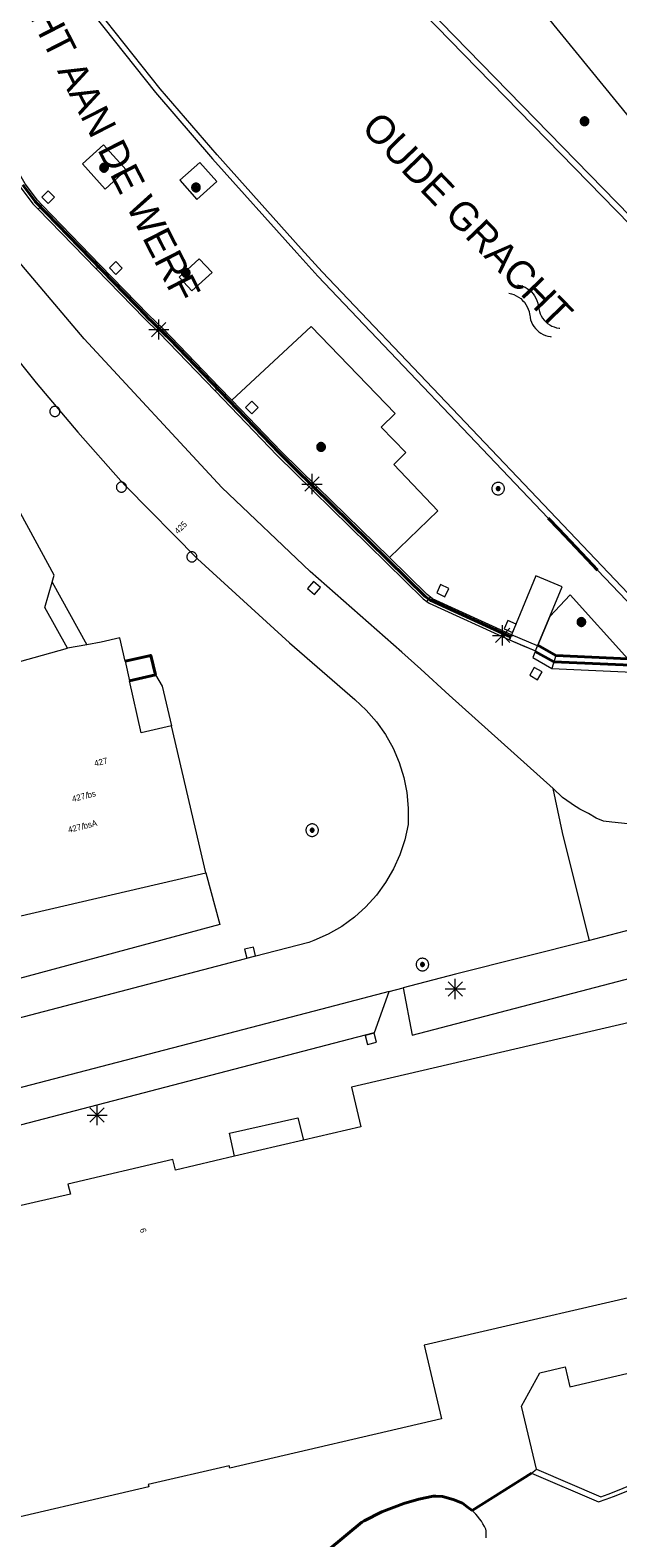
# Model space of a CAD drawing. Header units: metres. Extents: x 135779 to 137489, y 452643 to 455118.
# Tile 457 of 489: x 136879 to 136908, y 454827 to 454902. Entities that reach past the tile are written whole.
import ezdxf
from ezdxf.enums import TextEntityAlignment as Align

# ---------------------------------------------------------------- set-up
doc = ezdxf.new("R2010")
doc.units = ezdxf.units.M
doc.linetypes.add('DGN_Style_4', pattern=[89.853097, 44.898487, -22.449243, 0.056123, -22.449243])
for name, color, linetype, lineweight in [('KTop_BTD_Groenvoorziening', 62, 'Continuous', 13), ('KTop_BTD_Groenvoorziening_heesters', 62, 'Continuous', 13), ('KTop_GBI_Toegangstrap', 40, 'Continuous', 40), ('KTop_NAR_Huisnummer (t)', 7, 'Continuous', 13), ('KTop_NAR_Huisnummer tijdelijk (t)', 7, 'Continuous', 13), ('KTop_ORL_Water (t)', 7, 'Continuous', 13), ('KTop_ORL_Weg_Straatnaam (t)', 7, 'Continuous', 13), ('KTop_PAL_Afsluitpaal', 222, 'Continuous', 13), ('KTop_PAL_Lichtmast', 40, 'Continuous', 13), ('KTop_PND_Grondvlaksituatie van BAG-pand [tachy]', 1, 'Continuous', 13), ('KTop_PND_Pandscheiding', 40, 'Continuous', 13), ('KTop_PUT_Inspectie- of rioolput', 15, 'Continuous', 13), ('KTop_PUT_Kolk', 15, 'Continuous', 13), ('KTop_SHD_Hek (l)', 15, 'DGN_Style_4', 40), ('KTop_SHD_Kademuur', 16, 'Continuous', 13), ('KTop_SHD_Muur', 15, 'Continuous', 13), ('KTop_SHD_Muur (l)', 15, 'Continuous', 40), ('KTop_SYM_Water', 150, 'Continuous', 0), ('KTop_VGO_Boom', 92, 'Continuous', 13), ('KTop_WGD_Rijbaan_Lokale weg', 251, 'Continuous', 13), ('KTop_WGD_Rijbaan_Lokale weg_verkeersdrempel', 40, 'Continuous', 13), ('KTop_WGD_Voetpad', 251, 'Continuous', 13), ('KTop_WGD_Voetpad op trap', 251, 'Continuous', 13)]:
    doc.layers.add(name, color=color, linetype=linetype, lineweight=lineweight)
doc.styles.add('Style-ROVU', font='ROVU.shx')
doc.styles.add('Style-ROVUCURSIEF', font='ROVUCURSIEF.shx')

# ---------------------------------------------------------------- blocks, each defined once
blk = doc.blocks.new('PAL_Lichtmast')
at = {"layer": 'KTop_PAL_Lichtmast'}
for p, q in [((-0.354, -0.354), (0.354, 0.354)), ((0.354, -0.354), (-0.354, 0.354)), ((0, -0.5), (0, 0.5)), ((-0.5, 0), (0.5, 0))]:
    blk.add_line(p, q, dxfattribs=at)
blk = doc.blocks.new('PAL_Afsluitpaal')
at = {"layer": 'KTop_PAL_Afsluitpaal', "flags": 128}
blk.add_lwpolyline([(0.25, 0), (0.249, 0.026), (0.245, 0.052), (0.238, 0.077), (0.228, 0.102), (0.217, 0.125), (0.202, 0.147), (0.186, 0.167), (0.167, 0.186), (0.147, 0.202), (0.125, 0.217), (0.102, 0.228), (0.077, 0.238), (0.052, 0.245), (0.026, 0.249), (0, 0.25), (-0.026, 0.249), (-0.052, 0.245), (-0.077, 0.238), (-0.102, 0.228), (-0.125, 0.217), (-0.147, 0.202), (-0.167, 0.186), (-0.186, 0.167), (-0.202, 0.147), (-0.217, 0.125), (-0.228, 0.102), (-0.238, 0.077), (-0.245, 0.052), (-0.249, 0.026), (-0.25, 0), (-0.249, -0.026), (-0.245, -0.052), (-0.238, -0.077), (-0.228, -0.102), (-0.217, -0.125), (-0.202, -0.147), (-0.186, -0.167), (-0.167, -0.186), (-0.147, -0.202), (-0.125, -0.217), (-0.102, -0.228), (-0.077, -0.238), (-0.052, -0.245), (-0.026, -0.249), (0, -0.25), (0.026, -0.249), (0.052, -0.245), (0.077, -0.238), (0.102, -0.228), (0.125, -0.217), (0.147, -0.202), (0.167, -0.186), (0.186, -0.167), (0.202, -0.147), (0.217, -0.125), (0.228, -0.102), (0.238, -0.077), (0.245, -0.052), (0.249, -0.026), (0.25, 0)], dxfattribs=at)
blk = doc.blocks.new('PUT_Kolk')
at = {"layer": 'KTop_PUT_Kolk', "flags": 128}
blk.add_lwpolyline([(0.225, -0.225), (0.225, 0.225), (-0.225, 0.225), (-0.225, -0.225), (0.225, -0.225)], dxfattribs=at)
blk = doc.blocks.new('PUT_Inspectie-_of_rioolput')
at = {"layer": 'KTop_PUT_Inspectie- of rioolput', "flags": 128}
for points in [[(0.31, 0), (0.308, 0.032), (0.303, 0.064), (0.294, 0.095), (0.283, 0.126), (0.268, 0.155), (0.25, 0.182), (0.23, 0.207), (0.207, 0.23), (0.182, 0.25), (0.154, 0.268), (0.126, 0.283), (0.095, 0.294), (0.064, 0.303), (0.032, 0.308), (0, 0.309), (-0.032, 0.308), (-0.064, 0.303), (-0.096, 0.294), (-0.126, 0.283), (-0.155, 0.268), (-0.182, 0.25), (-0.207, 0.23), (-0.23, 0.207), (-0.25, 0.182), (-0.268, 0.154), (-0.283, 0.126), (-0.294, 0.095), (-0.303, 0.064), (-0.308, 0.032), (-0.309, 0), (-0.308, -0.032), (-0.303, -0.064), (-0.294, -0.096), (-0.283, -0.126), (-0.268, -0.155), (-0.25, -0.182), (-0.23, -0.207), (-0.207, -0.23), (-0.182, -0.25), (-0.155, -0.268), (-0.126, -0.283), (-0.096, -0.294), (-0.064, -0.303), (-0.032, -0.308), (0, -0.309), (0.032, -0.308), (0.064, -0.303), (0.095, -0.294), (0.126, -0.283), (0.155, -0.268), (0.182, -0.25), (0.207, -0.23), (0.23, -0.207), (0.25, -0.182), (0.268, -0.155), (0.283, -0.126), (0.294, -0.096), (0.303, -0.064), (0.308, -0.032), (0.31, 0)], [(0.095, 0), (0.094, 0.009), (0.092, 0.019), (0.09, 0.029), (0.086, 0.038), (0.082, 0.047), (0.076, 0.055), (0.07, 0.063), (0.063, 0.07), (0.055, 0.076), (0.047, 0.082), (0.038, 0.086), (0.029, 0.09), (0.019, 0.092), (0.009, 0.094), (0, 0.094), (-0.01, 0.094), (-0.02, 0.092), (-0.029, 0.09), (-0.039, 0.086), (-0.048, 0.082), (-0.056, 0.076), (-0.064, 0.07), (-0.071, 0.063), (-0.077, 0.055), (-0.082, 0.047), (-0.087, 0.038), (-0.09, 0.029), (-0.093, 0.019), (-0.094, 0.009), (-0.095, 0), (-0.094, -0.01), (-0.093, -0.02), (-0.09, -0.029), (-0.087, -0.039), (-0.082, -0.048), (-0.077, -0.056), (-0.071, -0.064), (-0.064, -0.071), (-0.056, -0.077), (-0.047, -0.082), (-0.039, -0.087), (-0.029, -0.09), (-0.02, -0.093), (-0.01, -0.094), (0, -0.095), (0.009, -0.094), (0.019, -0.093), (0.029, -0.09), (0.038, -0.087), (0.047, -0.082), (0.055, -0.077), (0.063, -0.071), (0.07, -0.064), (0.076, -0.056), (0.082, -0.047), (0.086, -0.039), (0.09, -0.029), (0.092, -0.02), (0.094, -0.01), (0.095, 0)], [(0.035, 0), (0.034, 0.003), (0.034, 0.007), (0.033, 0.01), (0.031, 0.014), (0.03, 0.017), (0.028, 0.02), (0.026, 0.023), (0.023, 0.026), (0.02, 0.028), (0.017, 0.03), (0.014, 0.031), (0.01, 0.033), (0.007, 0.034), (0.003, 0.034), (0, 0.034), (-0.004, 0.034), (-0.007, 0.034), (-0.011, 0.033), (-0.014, 0.031), (-0.018, 0.03), (-0.021, 0.028), (-0.023, 0.026), (-0.026, 0.023), (-0.028, 0.02), (-0.03, 0.017), (-0.032, 0.014), (-0.033, 0.01), (-0.034, 0.007), (-0.035, 0.003), (-0.035, 0), (-0.035, -0.004), (-0.034, -0.007), (-0.033, -0.011), (-0.032, -0.014), (-0.03, -0.018), (-0.028, -0.021), (-0.026, -0.023), (-0.023, -0.026), (-0.021, -0.028), (-0.017, -0.03), (-0.014, -0.032), (-0.011, -0.033), (-0.007, -0.034), (-0.004, -0.035), (0, -0.035), (0.003, -0.035), (0.007, -0.034), (0.01, -0.033), (0.014, -0.032), (0.017, -0.03), (0.02, -0.028), (0.023, -0.026), (0.026, -0.023), (0.028, -0.021), (0.03, -0.017), (0.031, -0.014), (0.033, -0.011), (0.034, -0.007), (0.034, -0.004), (0.035, 0)], [(0.01, 0.02), (0.007, 0.02), (0.005, 0.021), (0.003, 0.022), (0.001, 0.022), (-0.001, 0.022), (-0.004, 0.022), (-0.006, 0.021), (-0.008, 0.02), (-0.01, 0.019), (-0.012, 0.018), (-0.014, 0.017), (-0.016, 0.015), (-0.017, 0.013), (-0.019, 0.012), (-0.02, 0.009), (-0.021, 0.007), (-0.022, 0.005), (-0.022, 0.003), (-0.022, 0.001), (-0.022, -0.001), (-0.022, -0.004), (-0.022, -0.006), (-0.021, -0.008), (-0.02, -0.01), (-0.019, -0.012), (-0.017, -0.014), (-0.016, -0.016), (-0.014, -0.017), (-0.012, -0.019), (-0.01, -0.02), (-0.008, -0.021), (-0.006, -0.022), (-0.003, -0.022), (-0.001, -0.022), (0.001, -0.022), (0.003, -0.022), (0.005, -0.022), (0.008, -0.021), (0.01, -0.02), (0.012, -0.019), (0.014, -0.017), (0.015, -0.016), (0.017, -0.014), (0.018, -0.012), (0.02, -0.01), (0.02, -0.008), (0.021, -0.006), (0.022, -0.003), (0.022, -0.001), (0.022, 0.001), (0.022, 0.003), (0.021, 0.005), (0.02, 0.008), (0.019, 0.01), (0.018, 0.012), (0.017, 0.014), (0.015, 0.015), (0.013, 0.017), (0.012, 0.018), (0.01, 0.02)]]:
    blk.add_lwpolyline(points, dxfattribs=at)
blk = doc.blocks.new('VGO_Boom')
at = {"layer": 'KTop_VGO_Boom', "flags": 128}
for points in [[(0.215, 0), (0.214, 0.022), (0.21, 0.045), (0.204, 0.066), (0.196, 0.087), (0.186, 0.108), (0.174, 0.126), (0.16, 0.144), (0.144, 0.16), (0.126, 0.174), (0.107, 0.186), (0.087, 0.196), (0.066, 0.204), (0.045, 0.21), (0.022, 0.214), (-0.001, 0.215), (-0.023, 0.214), (-0.045, 0.21), (-0.067, 0.204), (-0.088, 0.196), (-0.108, 0.186), (-0.127, 0.174), (-0.144, 0.16), (-0.16, 0.144), (-0.174, 0.126), (-0.187, 0.107), (-0.197, 0.087), (-0.205, 0.066), (-0.211, 0.045), (-0.214, 0.022), (-0.215, -0.001), (-0.214, -0.023), (-0.211, -0.045), (-0.205, -0.067), (-0.197, -0.088), (-0.187, -0.108), (-0.174, -0.127), (-0.16, -0.144), (-0.144, -0.16), (-0.127, -0.174), (-0.108, -0.187), (-0.088, -0.197), (-0.067, -0.205), (-0.045, -0.211), (-0.023, -0.214), (0, -0.215), (0.022, -0.214), (0.045, -0.211), (0.066, -0.205), (0.087, -0.197), (0.108, -0.187), (0.126, -0.174), (0.144, -0.16), (0.16, -0.144), (0.174, -0.127), (0.186, -0.108), (0.196, -0.088), (0.204, -0.067), (0.21, -0.045), (0.214, -0.023), (0.215, -0.001)], [(0.155, 0), (0.154, 0.016), (0.152, 0.032), (0.147, 0.048), (0.142, 0.063), (0.134, 0.078), (0.125, 0.091), (0.115, 0.104), (0.104, 0.115), (0.091, 0.125), (0.077, 0.134), (0.063, 0.142), (0.048, 0.147), (0.032, 0.152), (0.016, 0.154), (-0.001, 0.155), (-0.017, 0.154), (-0.033, 0.152), (-0.048, 0.147), (-0.064, 0.142), (-0.078, 0.134), (-0.092, 0.125), (-0.104, 0.115), (-0.116, 0.104), (-0.126, 0.091), (-0.135, 0.077), (-0.142, 0.063), (-0.148, 0.048), (-0.152, 0.032), (-0.155, 0.016), (-0.155, -0.001), (-0.155, -0.017), (-0.152, -0.033), (-0.148, -0.048), (-0.142, -0.064), (-0.135, -0.078), (-0.126, -0.092), (-0.116, -0.104), (-0.104, -0.116), (-0.092, -0.126), (-0.078, -0.135), (-0.064, -0.142), (-0.048, -0.148), (-0.033, -0.152), (-0.017, -0.155), (0, -0.155), (0.016, -0.155), (0.032, -0.152), (0.048, -0.148), (0.063, -0.142), (0.078, -0.135), (0.091, -0.126), (0.104, -0.116), (0.115, -0.104), (0.125, -0.092), (0.134, -0.078), (0.142, -0.064), (0.147, -0.048), (0.152, -0.033), (0.154, -0.017), (0.155, -0.001)], [(0.095, 0), (0.094, 0.01), (0.093, 0.02), (0.09, 0.029), (0.087, 0.039), (0.082, 0.048), (0.077, 0.056), (0.071, 0.064), (0.064, 0.071), (0.056, 0.077), (0.047, 0.082), (0.039, 0.087), (0.029, 0.09), (0.02, 0.093), (0.01, 0.094), (-0.001, 0.095), (-0.01, 0.094), (-0.02, 0.093), (-0.03, 0.09), (-0.039, 0.087), (-0.048, 0.082), (-0.056, 0.077), (-0.064, 0.071), (-0.071, 0.064), (-0.077, 0.056), (-0.083, 0.047), (-0.087, 0.039), (-0.091, 0.029), (-0.093, 0.02), (-0.095, 0.01), (-0.095, -0.001), (-0.095, -0.01), (-0.093, -0.02), (-0.091, -0.03), (-0.087, -0.039), (-0.083, -0.048), (-0.077, -0.056), (-0.071, -0.064), (-0.064, -0.071), (-0.056, -0.077), (-0.048, -0.083), (-0.039, -0.087), (-0.03, -0.091), (-0.02, -0.093), (-0.01, -0.095), (0, -0.095), (0.01, -0.095), (0.02, -0.093), (0.029, -0.091), (0.039, -0.087), (0.048, -0.083), (0.056, -0.077), (0.064, -0.071), (0.071, -0.064), (0.077, -0.056), (0.082, -0.048), (0.087, -0.039), (0.09, -0.03), (0.093, -0.02), (0.094, -0.01), (0.095, -0.001)], [(0.035, 0), (0.035, 0.004), (0.034, 0.007), (0.033, 0.011), (0.032, 0.014), (0.03, 0.018), (0.028, 0.021), (0.026, 0.023), (0.023, 0.026), (0.021, 0.028), (0.017, 0.03), (0.014, 0.032), (0.011, 0.033), (0.007, 0.034), (0.004, 0.035), (-0.001, 0.035), (-0.004, 0.035), (-0.008, 0.034), (-0.011, 0.033), (-0.015, 0.032), (-0.018, 0.03), (-0.021, 0.028), (-0.024, 0.026), (-0.027, 0.023), (-0.029, 0.021), (-0.031, 0.017), (-0.032, 0.014), (-0.034, 0.011), (-0.035, 0.007), (-0.035, 0.004), (-0.035, -0.001), (-0.035, -0.004), (-0.035, -0.008), (-0.034, -0.011), (-0.032, -0.015), (-0.031, -0.018), (-0.029, -0.021), (-0.027, -0.024), (-0.024, -0.027), (-0.021, -0.029), (-0.018, -0.031), (-0.015, -0.032), (-0.011, -0.034), (-0.008, -0.035), (-0.004, -0.035), (0, -0.035), (0.004, -0.035), (0.007, -0.035), (0.011, -0.034), (0.014, -0.032), (0.018, -0.031), (0.021, -0.029), (0.023, -0.027), (0.026, -0.024), (0.028, -0.021), (0.03, -0.018), (0.032, -0.015), (0.033, -0.011), (0.034, -0.008), (0.035, -0.004), (0.035, 0)]]:
    blk.add_lwpolyline(points, dxfattribs=at)
blk = doc.blocks.new('SYM_Water')
at = {"layer": 'KTop_SYM_Water', "flags": 128}
for points in [[(-1.501, 0.284), (-1.393, 0.357), (-1.279, 0.418), (-1.159, 0.467), (-1.034, 0.504), (-0.906, 0.527), (-0.777, 0.536), (-0.647, 0.533), (-0.519, 0.515), (-0.393, 0.484), (-0.271, 0.441), (-0.154, 0.384), (-0.044, 0.316), (-0.013, 0.294)], [(-0.013, 0.294), (0.086, 0.222), (0.193, 0.16), (0.305, 0.11), (0.422, 0.071), (0.542, 0.046), (0.664, 0.033), (0.787, 0.033), (0.909, 0.045), (1.03, 0.071), (1.147, 0.109), (1.259, 0.158), (1.365, 0.22), (1.465, 0.292), (1.494, 0.316)], [(-1.494, -0.316), (-1.387, -0.244), (-1.272, -0.182), (-1.152, -0.133), (-1.028, -0.097), (-0.9, -0.074), (-0.77, -0.064), (-0.641, -0.068), (-0.512, -0.085), (-0.386, -0.116), (-0.264, -0.16), (-0.148, -0.216), (-0.037, -0.284), (-0.006, -0.306)], [(-0.006, -0.306), (0.093, -0.378), (0.199, -0.44), (0.312, -0.49), (0.428, -0.529), (0.548, -0.554), (0.671, -0.567), (0.794, -0.567), (0.916, -0.555), (1.036, -0.53), (1.153, -0.491), (1.266, -0.441), (1.372, -0.38), (1.472, -0.308), (1.501, -0.284)]]:
    blk.add_lwpolyline(points, dxfattribs=at)

msp = doc.modelspace()

# ---------------------------------------------------------------- linework, layer by layer
at = {"layer": 'KTop_BTD_Groenvoorziening', "flags": 128}
msp.add_lwpolyline([(136900.604, 454828.309), (136900.372, 454828.499), (136900.126, 454828.67), (136899.669, 454828.86), (136899.138, 454828.998), (136898.814, 454829.027), (136898.685, 454829.018), (136897.982, 454828.865), (136897.225, 454828.666), (136896.141, 454828.249), (136895.279, 454827.808), (136895.162, 454827.728), (136893.516, 454826.373), (136892.809, 454825.868), (136892.252, 454825.609), (136891.399, 454825.269), (136890.767, 454824.984), (136889.817, 454824.622), (136888.83, 454824.299)], dxfattribs=at)
at = {"layer": 'KTop_BTD_Groenvoorziening_heesters', "flags": 128}
msp.add_lwpolyline([(136903.794, 454830.355), (136903.05, 454833.48), (136903.95, 454835.12), (136905.21, 454835.41), (136905.44, 454834.43), (136909.32, 454835.34), (136927.307, 454844.443)], dxfattribs=at)
at = {"layer": 'KTop_GBI_Toegangstrap', "flags": 128}
for points in [[(136884.954, 454869.638), (136884.723, 454870.597), (136883.459, 454870.312)], [(136883.676, 454869.35), (136884.954, 454869.638)]]:
    msp.add_lwpolyline(points, dxfattribs=at)
at = {"layer": 'KTop_PND_Grondvlaksituatie van BAG-pand [tachy]', "flags": 128}
for points in [[(136902.302, 454904.652), (136908.391, 454897.185)], [(136879.848, 454874.225), (136879.951, 454874.571), (136877.34, 454879.37), (136877.288, 454879.339)], [(136880.602, 454870.951), (136879.475, 454872.974), (136879.848, 454874.225)], [(136883.459, 454870.312), (136883.199, 454871.465), (136882.271, 454871.26), (136881.566, 454871.129)], [(136881.566, 454871.129), (136880.602, 454870.951)], [(136883.459, 454870.312), (136883.676, 454869.35)], [(136885.745, 454867.114), (136884.242, 454866.775), (136883.676, 454869.35)], [(136887.447, 454859.847), (136885.745, 454867.114)], [(136865.943, 454861.527), (136867.45, 454855.216), (136870.554, 454855.935), (136871.96, 454856.26), (136887.447, 454859.847)], [(136908.398, 454852.445), (136894.639, 454849.245), (136895.1, 454847.285), (136892.276, 454846.626)], [(136892.276, 454846.626), (136888.861, 454845.83)], [(136888.861, 454845.83), (136885.938, 454845.148), (136885.804, 454845.671), (136880.615, 454844.447), (136880.746, 454843.949), (136872.334, 454842.02)], [(136910.708, 454842.785), (136911.464, 454839.552), (136898.23, 454836.485), (136899.1, 454832.848), (136888.622, 454830.408), (136888.589, 454830.519), (136884.597, 454829.59), (136884.622, 454829.483), (136875.996, 454827.476)]]:
    msp.add_lwpolyline(points, dxfattribs=at)
at = {"layer": 'KTop_PND_Pandscheiding', "flags": 128}
msp.add_lwpolyline([(136869.812, 454867.943), (136880.602, 454870.951)], dxfattribs=at)
at = {"layer": 'KTop_SHD_Hek (l)', "flags": 128}
for points in [[(136878.388, 454893.874), (136879.018, 454893.036)], [(136879.005, 454893.051), (136884.518, 454887.365)], [(136879.018, 454893.036), (136879.005, 454893.051)], [(136884.514, 454887.369), (136885.24, 454886.673)], [(136884.518, 454887.365), (136884.514, 454887.369)], [(136885.24, 454886.673), (136885.244, 454886.669)], [(136885.244, 454886.669), (136891.08, 454880.603)], [(136891.078, 454880.606), (136891.83, 454879.86)], [(136891.83, 454879.86), (136898.295, 454873.52)], [(136904.892, 454876.843), (136904.375, 454877.387)], [(136904.892, 454876.843), (136906.299, 454875.366)], [(136906.299, 454875.366), (136906.816, 454874.822)], [(136898.295, 454873.52), (136898.279, 454873.534)], [(136898.279, 454873.534), (136898.583, 454873.306)], [(136898.554, 454873.324), (136902.511, 454871.514)], [(136898.583, 454873.306), (136898.554, 454873.324)], [(136918.504, 454870.773), (136916.793, 454869.733), (136904.654, 454870.29), (136903.731, 454870.792)], [(136900.604, 454828.309), (136903.552, 454830.152)], [(136900.604, 454828.309), (136900.372, 454828.499), (136900.126, 454828.67), (136899.669, 454828.86), (136899.138, 454828.998), (136898.814, 454829.027), (136898.685, 454829.018), (136897.982, 454828.865), (136897.225, 454828.666), (136896.141, 454828.249), (136895.279, 454827.808), (136895.162, 454827.728), (136893.516, 454826.373), (136892.809, 454825.868), (136892.252, 454825.609), (136891.399, 454825.269), (136890.767, 454824.984), (136889.817, 454824.622), (136888.83, 454824.299)]]:
    msp.add_lwpolyline(points, dxfattribs=at)
at = {"layer": 'KTop_SHD_Kademuur', "flags": 128}
for points in [[(136911.541, 454870.289), (136893.201, 454889.567), (136892.158, 454890.71), (136888.006, 454895.362), (136885.183, 454898.623), (136881.622, 454903.121), (136878.786, 454907.056), (136876.764, 454910.107), (136871.989, 454918.332), (136869.083, 454923.746), (136867.827, 454926.578), (136866.605, 454929.753), (136866.47, 454930.232), (136865.982, 454933.101), (136865.506, 454937.27), (136864.881, 454949.388), (136864.688, 454955.843), (136864.567, 454963.304), (136864.648, 454969.172), (136864.765, 454971.918), (136865.129, 454977.003), (136865.57, 454981.309), (136867.772, 454997.246)], [(136874.147, 454959.684), (136874.137, 454956.456), (136874.097, 454953.645), (136874.285, 454950.563), (136875.021, 454944.441), (136875.503, 454941.926), (136876.351, 454938.207), (136877.052, 454935.93), (136877.473, 454934.63), (136878.006, 454933.101), (136879.286, 454929.742), (136880.367, 454927.04), (136880.869, 454925.851), (136882.23, 454922.865), (136882.819, 454921.686), (136884.205, 454919.187), (136886.007, 454916.161), (136887.221, 454914.309), (136887.785, 454913.535), (136888.669, 454912.421), (136889.42, 454911.574), (136893.545, 454907.167), (136900.178, 454900.333), (136924.89, 454875.022)], [(136925.154, 454875.182), (136900.393, 454900.543), (136893.763, 454907.374), (136889.642, 454911.777), (136888.899, 454912.614), (136888.024, 454913.717), (136887.468, 454914.481), (136886.263, 454916.319), (136884.465, 454919.338), (136883.085, 454921.826), (136882.501, 454922.995), (136881.144, 454925.972), (136880.645, 454927.155), (136879.566, 454929.852), (136878.288, 454933.204), (136877.758, 454934.726), (136877.339, 454936.021), (136876.674, 454938.182), (136876.642, 454938.285), (136875.797, 454941.988), (136875.318, 454944.489), (136874.584, 454950.59), (136874.397, 454953.66), (136874.447, 454959.675)], [(136868.398, 454924.549), (136868.813, 454923.614), (136871.727, 454918.185), (136876.509, 454909.948), (136878.539, 454906.885), (136881.382, 454902.94), (136884.951, 454898.431), (136887.78, 454895.163), (136891.935, 454890.509), (136892.981, 454889.362), (136904.375, 454877.387), (136904.892, 454876.843), (136906.299, 454875.366), (136906.816, 454874.822), (136911.11, 454870.309)]]:
    msp.add_lwpolyline(points, dxfattribs=at)
at = {"layer": 'KTop_SHD_Muur', "flags": 128}
for points in [[(136879.353, 454892.867), (136879.116, 454893.111), (136878.508, 454893.92), (136876.38, 454897.637), (136875.936, 454898.463), (136871.073, 454907.213)], [(136876.055, 454897.638), (136876.128, 454897.502), (136878.26, 454893.778), (136878.89, 454892.94), (136879.151, 454892.671)], [(136879.151, 454892.671), (136879.353, 454892.867)], [(136879.151, 454892.671), (136882.021, 454889.711)], [(136882.223, 454889.907), (136879.353, 454892.867)], [(136882.021, 454889.711), (136882.223, 454889.907)], [(136882.021, 454889.711), (136884.403, 454887.254), (136885.129, 454886.558), (136887.897, 454883.681)], [(136888.106, 454883.87), (136885.33, 454886.755), (136884.604, 454887.451), (136882.223, 454889.907)], [(136888.106, 454883.87), (136887.897, 454883.681)], [(136887.897, 454883.681), (136890.965, 454880.492), (136892.757, 454878.732)], [(136888.721, 454883.231), (136888.106, 454883.87)], [(136888.721, 454883.231), (136891.167, 454880.688), (136892.955, 454878.933)], [(136892.955, 454878.933), (136892.757, 454878.732)], [(136892.955, 454878.933), (136896.516, 454875.437)], [(136892.757, 454878.732), (136898.183, 454873.406), (136898.377, 454873.26)], [(136898.55, 454873.479), (136898.382, 454873.605), (136896.516, 454875.437)], [(136898.377, 454873.26), (136898.55, 454873.479)], [(136898.377, 454873.26), (136898.487, 454873.178), (136902.452, 454871.365)], [(136902.556, 454871.616), (136898.653, 454873.402), (136898.55, 454873.479)], [(136902.452, 454871.365), (136902.511, 454871.514), (136902.556, 454871.616)], [(136903.847, 454871.072), (136902.556, 454871.616)], [(136902.452, 454871.365), (136903.743, 454870.826)], [(136903.743, 454870.826), (136903.609, 454870.504), (136904.555, 454869.955)], [(136903.743, 454870.826), (136903.746, 454870.832), (136903.847, 454871.072)], [(136903.864, 454871.112), (136903.847, 454871.072)], [(136903.864, 454871.112), (136904.745, 454870.601)], [(136904.745, 454870.601), (136904.555, 454869.955)], [(136904.555, 454869.955), (136916.881, 454869.389), (136918.67, 454870.476)], [(136904.745, 454870.601), (136908.301, 454870.438)], [(136903.794, 454830.355), (136906.969, 454828.993), (136907.339, 454829.125), (136907.707, 454829.264), (136908.072, 454829.41), (136908.434, 454829.564), (136908.792, 454829.725), (136909.147, 454829.894), (136909.499, 454830.069), (136909.847, 454830.252), (136910.193, 454830.443), (136928.93, 454840.598), (136928.54, 454841.522), (136927.307, 454844.443)], [(136903.552, 454830.152), (136906.855, 454828.737), (136907.23, 454828.867), (136907.603, 454829.005), (136907.973, 454829.151), (136908.34, 454829.303), (136908.704, 454829.464), (136909.064, 454829.631), (136909.421, 454829.806), (136909.775, 454829.987), (136910.124, 454830.176), (136910.29, 454830.269), (136929.183, 454840.507), (136928.812, 454841.416), (136932.36, 454843.082)], [(136903.552, 454830.152), (136903.794, 454830.355)]]:
    msp.add_lwpolyline(points, dxfattribs=at)
at = {"layer": 'KTop_SHD_Muur (l)', "flags": 128}
msp.add_lwpolyline([(136908.301, 454870.438), (136904.745, 454870.601), (136903.864, 454871.112)], dxfattribs=at)
at = {"layer": 'KTop_WGD_Rijbaan_Lokale weg', "flags": 128}
for points in [[(136904.612, 454864.018), (136899.482, 454868.64), (136898.075, 454869.922), (136897.133, 454870.759), (136892.607, 454874.742), (136888.233, 454878.91), (136881.427, 454886.254), (136878.157, 454890.111), (136877.178, 454891.273), (136876.262, 454892.485), (136875.411, 454893.744), (136875.262, 454893.979), (136873.686, 454896.698)], [(136877.046, 454886.573), (136879.049, 454884.078), (136881.114, 454881.633), (136883.24, 454879.241), (136883.483, 454878.974), (136887.035, 454875.375), (136891.588, 454871.227), (136894.814, 454868.427), (136895.377, 454867.9), (136895.882, 454867.319), (136896.324, 454866.688), (136896.699, 454866.014), (136897.002, 454865.306), (136897.229, 454864.569), (136897.38, 454863.814), (136897.451, 454863.046), (136897.442, 454862.276), (136897.439, 454862.233), (136897.275, 454861.479), (136897.033, 454860.745), (136896.717, 454860.041), (136896.329, 454859.373), (136895.875, 454858.748), (136895.359, 454858.174), (136894.786, 454857.657), (136894.162, 454857.201), (136893.495, 454856.813), (136892.791, 454856.495), (136892.531, 454856.399), (136889.346, 454855.585), (136823.104, 454838.226)], [(136906.413, 454856.499), (136905.116, 454861.694), (136905.084, 454861.843), (136904.612, 454864.018)], [(136906.413, 454856.499), (136899.78, 454854.835), (136897.202, 454854.16)], [(136896.512, 454853.98), (136893.174, 454853.11), (136828.144, 454836.159), (136828.625, 454834.426)], [(136896.512, 454853.98), (136897.202, 454854.16)]]:
    msp.add_lwpolyline(points, dxfattribs=at)
at = {"layer": 'KTop_WGD_Rijbaan_Lokale weg_verkeersdrempel', "flags": 128}
for points in [[(136910.095, 454862.609), (136908.972, 454862.352), (136908.302, 454862.274), (136907.52, 454862.359), (136907.11, 454862.403), (136906.738, 454862.546), (136906.356, 454862.774), (136905.94, 454862.994), (136905.572, 454863.229), (136905.509, 454863.274), (136905.081, 454863.58), (136904.612, 454864.018)], [(136911.586, 454857.859), (136906.652, 454856.559), (136906.413, 454856.499)]]:
    msp.add_lwpolyline(points, dxfattribs=at)
at = {"layer": 'KTop_WGD_Voetpad', "flags": 128}
for points in [[(136881.345, 454894.905), (136882.472, 454893.666), (136883.504, 454894.606), (136882.377, 454895.845), (136881.345, 454894.905)], [(136886.997, 454893.151), (136887.988, 454894.031), (136887.146, 454894.98), (136886.155, 454894.101), (136886.997, 454893.151)], [(136886.129, 454889.309), (136886.759, 454888.622), (136887.749, 454889.53), (136887.118, 454890.217), (136886.129, 454889.309)], [(136896.516, 454875.437), (136898.909, 454877.749), (136896.737, 454880.042), (136897.337, 454880.631), (136896.104, 454881.888), (136896.798, 454882.57), (136892.653, 454886.872), (136888.721, 454883.231)], [(136879.848, 454874.225), (136881.566, 454871.129)], [(136908.301, 454870.438), (136905.456, 454873.588), (136904.445, 454872.519), (136903.864, 454871.112)], [(136884.954, 454869.638), (136885.286, 454869.077), (136885.745, 454867.114)], [(136887.447, 454859.847), (136888.133, 454857.289), (136872.101, 454852.975)], [(136897.202, 454854.16), (136897.65, 454851.814), (136912.15, 454855.61), (136911.586, 454857.859)], [(136828.625, 454834.426), (136894.137, 454851.515), (136895.79, 454851.946), (136896.512, 454853.98)], [(136888.861, 454845.83), (136888.613, 454846.976), (136891.991, 454847.736), (136892.276, 454846.626)], [(136900.604, 454828.309), (136903.552, 454830.152)], [(136901.306, 454826.954), (136901.311, 454827.073), (136901.308, 454827.192), (136901.297, 454827.311), (136901.285, 454827.389), (136901.219, 454827.523), (136901.145, 454827.654), (136901.065, 454827.78), (136900.978, 454827.902), (136900.885, 454828.02), (136900.786, 454828.132), (136900.68, 454828.238), (136900.604, 454828.309)]]:
    msp.add_lwpolyline(points, dxfattribs=at)
at = {"layer": 'KTop_WGD_Voetpad op trap', "flags": 128}
msp.add_lwpolyline([(136905.054, 454873.995), (136903.759, 454874.53), (136902.556, 454871.616), (136902.452, 454871.365), (136903.099, 454871.098), (136903.747, 454870.83), (136903.864, 454871.112), (136904.445, 454872.519), (136905.054, 454873.995)], dxfattribs=at)

# ---------------------------------------------------------------- block references
at = {"layer": 'KTop_PAL_Afsluitpaal'}
for p in [(136879.982, 454882.667), (136883.27, 454878.923), (136886.755, 454875.472)]:
    msp.add_blockref('PAL_Afsluitpaal', p, dxfattribs=at)
at = {"layer": 'KTop_PAL_Lichtmast'}
for p in [(136885.118, 454886.716), (136892.697, 454879.076), (136902.117, 454871.591), (136899.775, 454854.104), (136882.068, 454847.87)]:
    msp.add_blockref('PAL_Lichtmast', p, dxfattribs=at)
at = {"layer": 'KTop_PUT_Inspectie- of rioolput'}
for p, rotation in [((136901.896, 454878.848), 43.57580591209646), ((136892.7, 454861.956), 329.4925858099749), ((136898.154, 454855.313), 284.6724314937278)]:
    msp.add_blockref('PUT_Inspectie-_of_rioolput', p, dxfattribs=dict(at, rotation=rotation))
at = {"layer": 'KTop_PUT_Kolk'}
for p, rotation in [((136879.65, 454893.263), 224.1662325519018), ((136882.993, 454889.755), 224.1116727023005), ((136889.716, 454882.86), 223.892132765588), ((136892.791, 454873.933), 48.65136666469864), ((136899.155, 454873.802), 245.4113229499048), ((136902.49, 454872.031), 337.5674714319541), ((136903.763, 454869.702), 59.87176640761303), ((136889.63, 454855.901), 103.9273659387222), ((136895.603, 454851.636), 104.6138187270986)]:
    msp.add_blockref('PUT_Kolk', p, dxfattribs=dict(at, rotation=rotation))
at = {"layer": 'KTop_SYM_Water', "rotation": 313.5716330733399}
msp.add_blockref('SYM_Water', (136903.684, 454887.645), dxfattribs=at)
at = {"layer": 'KTop_VGO_Boom'}
for p in [(136906.168, 454897.016), (136882.409, 454894.72), (136886.956, 454893.742), (136886.448, 454889.525), (136893.142, 454880.911), (136906.011, 454872.252)]:
    msp.add_blockref('VGO_Boom', p, dxfattribs=at)

# ---------------------------------------------------------------- texts
at = {"layer": 'KTop_NAR_Huisnummer (t)', "style": 'Style-ROVU'}
for s, p in [('427', (136882.577, 454865.415)), ('427/bs', (136881.995, 454863.791)), ('427/bsA', (136882.057, 454862.331))]:
    msp.add_text(s, height=0.3, rotation=14.4, dxfattribs=at).set_placement(p, align=Align.MIDDLE_RIGHT)
at = {"layer": 'KTop_NAR_Huisnummer tijdelijk (t)', "style": 'Style-ROVUCURSIEF'}
for s, rotation, p in [('425', 45.2, (136885.964, 454876.684)), ('6', 284.8, (136884.319, 454842.271))]:
    msp.add_text(s, height=0.3, rotation=rotation, dxfattribs=at).set_placement(p, align=Align.MIDDLE_LEFT)
at = {"layer": 'KTop_ORL_Water (t)', "style": 'Style-ROVUCURSIEF'}
msp.add_text('OUDE GRACHT', height=1.4, rotation=313.94659, dxfattribs=at).set_placement((136895.08, 454896.633))
at = {"layer": 'KTop_ORL_Weg_Straatnaam (t)', "style": 'Style-ROVU'}
msp.add_text('OUDEGRACHT AAN DE WERF', height=1.4, rotation=297.00065, dxfattribs=at).set_placement((136873.796, 454911.842))

doc.saveas('drawing.dxf')
